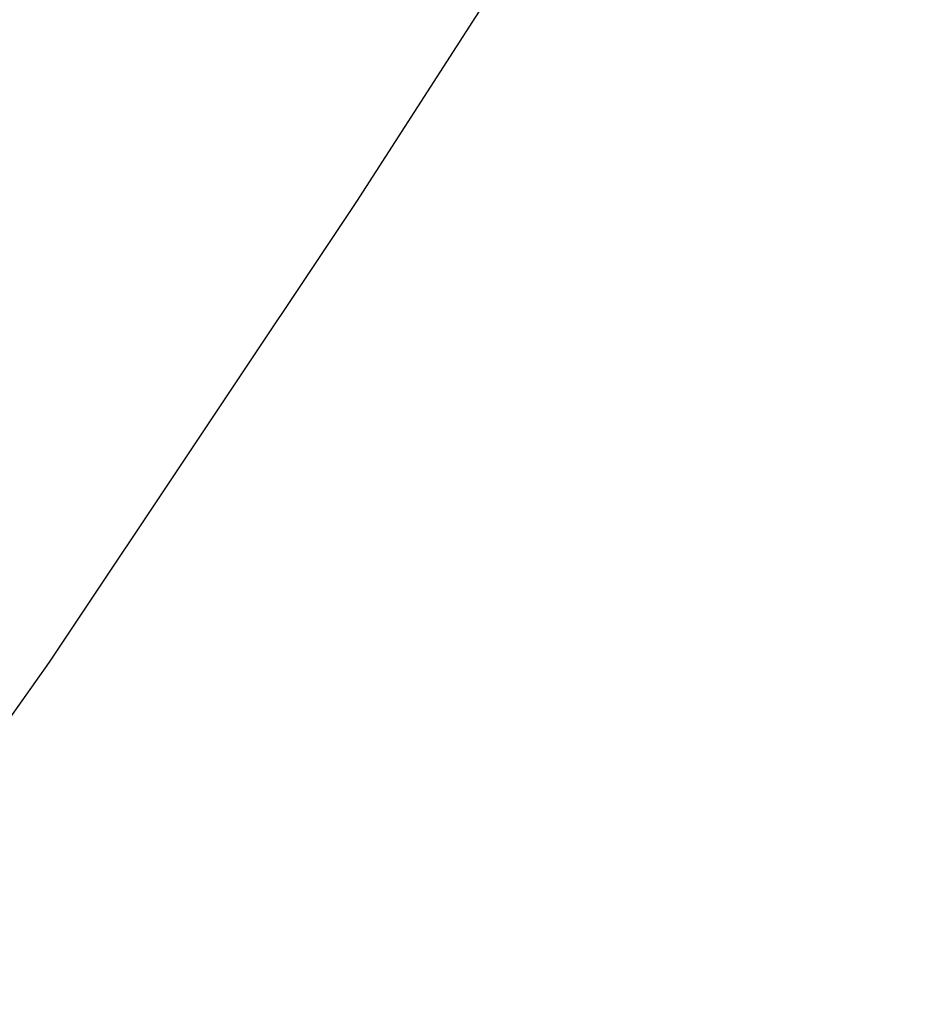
# Model space of a CAD drawing. Extents: x 0 to 362422, y 0 to 4201735.
# Tile 447 of 656: x 360284.89 to 360287.19, y 4200456.61 to 4200459.11. Entities that reach past the tile are written whole.
import ezdxf
from ezdxf import colors
from ezdxf.entities.mleader import LeaderData, LeaderLine
from ezdxf.math import Vec2, Vec3

# ---------------------------------------------------------------- set-up
doc = ezdxf.new("R2010")
doc.units = 0
doc.header["$LTSCALE"] = 0.5
doc.header["$MEASUREMENT"] = 0
doc.linetypes.add('CONTI', pattern=[0])
doc.layers.add('.', color=7, linetype='Continuous', lineweight=15)
doc.layers.add('GORIZDEFAULT', color=32, linetype='CONTI')
doc.layers.add('Водопровод 10', color=7, linetype='Continuous')

# ---------------------------------------------------------------- blocks, each defined once
blk = doc.blocks.new('gergrgrre')
at = {"layer": 'GORIZDEFAULT', "color": 32}
blk.add_polyline3d([(360271.1536, 4200443.103, 543), (360272.39, 4200443.94, 543), (360273.61, 4200444.8, 543), (360274.72, 4200445.62, 543), (360275.66, 4200446.37, 543), (360276.48, 4200447.06, 543), (360277.18, 4200447.73, 543), (360277.82, 4200448.39, 543), (360278.42, 4200449.06, 543), (360279.01, 4200449.76, 543), (360279.63, 4200450.51, 543), (360280.3, 4200451.34, 543), (360281.02, 4200452.23, 543), (360281.78, 4200453.18, 543), (360282.57, 4200454.19, 543), (360283.37, 4200455.25, 543), (360284.17, 4200456.35, 543), (360284.97, 4200457.48, 543), (360285.75, 4200458.65, 543), (360286.51, 4200459.83, 543), (360287.25, 4200461.02, 543), (360287.95, 4200462.22, 543), (360288.63, 4200463.41, 543), (360289.27, 4200464.58, 543)], dxfattribs=at)
blk = doc.blocks.new('_ArchTick')
at = {"color": 0, "linetype": 'ByBlock', "const_width": 0.15}
blk.add_lwpolyline([(-0.5, -0.5), (0.5, 0.5)], dxfattribs=at)

msp = doc.modelspace()

# ---------------------------------------------------------------- hatches: boundary and pattern name
at = {"layer": '.', "ltscale": 0.149071}
h = msp.add_hatch(color=256, dxfattribs=at)
h.dxf.hatch_style = 1
h.set_gradient(color1=(255, 255, 255), tint=1)
h.paths.add_polyline_path([(359890.2408, 4200063.4759), (362234.445, 4200063.4759), (362234.349, 4201313.8917), (359890.2408, 4201328.8911)], flags=17)
h.paths.add_polyline_path([(359890.2408, 4200063.4759), (362234.445, 4200063.4759), (362234.445, 4201313.8911), (359890.2408, 4201328.8911)], flags=17)

# ---------------------------------------------------------------- block references
at = {"linetype": 'Continuous'}
msp.add_blockref('gergrgrre', (0, 0), dxfattribs=at)

# ---------------------------------------------------------------- next in the draw order: leaders
at = {"layer": 'Водопровод 10', "color": 0, "lineweight": 0}
ml = msp.add_multileader_mtext('Standard', dxfattribs=at)
ml.set_content('\\pxqc,t2;{\\fTimes New Roman|b0|i0|c204|p18;\\W0.9;\\C1;%%C250 L=\\fTimes New Roman|b0|i0|c0|p18;50\\fTimes New Roman|b0|i0|c204|p18;.0}')
ml.set_leader_properties()
ml.set_arrow_properties(name='ARCHTICK')
ml.build(insert=Vec2(0, 0))
ml.multileader.update_dxf_attribs({"text_left_attachment_type": 6, "text_right_attachment_type": 6, "dogleg_length": 0.6395, "arrow_head_size": 0.3654})
ctx = ml.context
ctx.base_point, ctx.char_height, ctx.arrow_head_size, ctx.landing_gap_size, ctx.plane_origin, ctx.plane_x_axis, ctx.plane_y_axis = Vec3(360278.5724, 4200444.803, -542), 6, 0.3654, 0, Vec3(360312.7627, 4200420.1168, -542), Vec3(0.997932, 0.064277), Vec3(-0.064277, 0.997932)
ctx.left_attachment, ctx.right_attachment, ctx.text_align_type = 6, 6, 1
notes = []
notes.append((ctx, [(0, (1, 1, 0), (360302.0403, 4200446.3146, -542), (-0.997932, -0.064277), 0.6395, [(0, [(360312.5455, 4200463.7973, -542)], 0, [])])]))
ctx.mtext.insert, ctx.mtext.text_direction, ctx.mtext.rotation, ctx.mtext.width, ctx.mtext.alignment, ctx.mtext.flow_direction = Vec3(360289.5245, 4200452.7234, -542), Vec3(0.997932, 0.064277), 0.064321, 12.670038, 2, 5
ctx.mtext.has_bg_fill, ctx.mtext.bg_color, ctx.mtext.bg_scale_factor, ctx.mtext.bg_transparency, ctx.mtext.use_window_bg_color = 1, -1023409921, 1.2, 0, 0
for ctx, leaders in notes:
    for number, flags, end, landing, length, lines in leaders:
        leader = LeaderData()
        leader.index, (leader.has_last_leader_line, leader.has_dogleg_vector, leader.attachment_direction) = number, flags
        leader.last_leader_point, leader.dogleg_vector, leader.dogleg_length = Vec3(end), Vec3(landing), length
        for number, points, colour, breaks in lines:
            line = LeaderLine()
            line.index, line.vertices, line.color, line.breaks = number, Vec3.list(points), colors.encode_raw_color(colour), breaks
            leader.lines.append(line)
        ctx.leaders.append(leader)

doc.saveas('drawing.dxf')
